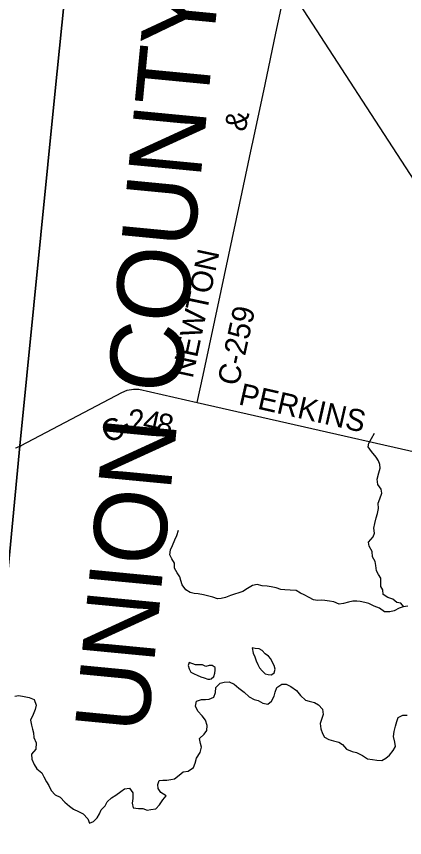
# Model space of a CAD drawing. Extents: x 0 to 34, y 0 to 22.
# Drawn here: x 2.983 to 3.488, y 16.551 to 17.618 of the extents above; entities that cross this region are included whole.
import ezdxf

# ---------------------------------------------------------------- set-up
doc = ezdxf.new("R2010")
doc.units = 0
for name, color, linetype in [('GM_X_Corporation', 7, 'Continuous'), ('GM_X_County_Road', 7, 'Continuous'), ('GM_X_County_Road_Text', 7, 'Continuous'), ('GM_X_County_Text', 7, 'Continuous'), ('GM_X_Minor_Lake', 7, 'Continuous'), ('GM_X_Minor_River', 7, 'Continuous'), ('GM_X_Rail_Line', 7, 'Continuous')]:
    doc.layers.add(name, color=color, linetype=linetype)

msp = doc.modelspace()

# ---------------------------------------------------------------- linework, layer by layer
at = {"layer": 'GM_X_Corporation'}
for points in [[(2.8444, 15.5792), (2.8939, 16.1007), (2.9069, 16.2381), (2.9254, 16.4061), (2.988, 17.0603), (3.0331, 17.5172), (3.0637, 17.8164), (3.0931, 18.1263), (3.1112, 18.3014), (3.1559, 18.7686), (3.1859, 19.0395), (3.2287, 19.5029), (3.2417, 19.6403), (3.2592, 19.8236), (3.2953, 20.1573), (3.3575, 20.7908), (3.3687, 20.9), (2.1, 20.9), (2.1, 14.1)], [(8.9, 20.9), (3.3687, 20.9), (3.3575, 20.7908), (3.2953, 20.1573), (3.2592, 19.8236), (3.2417, 19.6403), (3.2287, 19.5029), (3.1859, 19.0395), (3.1559, 18.7686), (3.1112, 18.3014), (3.0931, 18.1263), (3.0637, 17.8164), (3.0331, 17.5172), (2.988, 17.0603), (2.9254, 16.4061), (2.9069, 16.2381), (2.8939, 16.1007), (2.8444, 15.5792)]]:
    msp.add_lwpolyline(points, dxfattribs=at)
msp.add_lwpolyline([(2.1, 18.2085), (2.1, 15.0365), (2.12, 15.0353), (2.1206, 15.0353), (2.1394, 15.0344), (2.1436, 15.0342), (2.148, 15.0339), (2.791, 14.9974), (2.8444, 15.5792), (2.8939, 16.1007), (2.9069, 16.2381), (2.9254, 16.4061), (2.988, 17.0603), (3.0331, 17.5172), (3.0637, 17.8164), (3.0931, 18.1263), (3.0252, 18.1335), (2.8083, 18.1509), (2.4093, 18.1831), (2.1311, 18.2055)], close=True, dxfattribs=at)
at = {"layer": 'GM_X_County_Road'}
for points in [[(3.2903, 17.4549), (3.3064, 17.5298), (3.3205, 17.5966), (3.3402, 17.6892), (3.3812, 17.882), (3.4098, 18.0167), (3.4166, 18.0475), (3.4168, 18.0577), (3.4167, 18.0678)], [(3.2183, 17.1167), (3.2259, 17.1523), (3.2493, 17.2617), (3.2735, 17.3758), (3.289, 17.4491), (3.2903, 17.4549)], [(2.9881, 17.06), (2.9895, 17.0608), (3.1203, 17.1297), (3.1274, 17.1326), (3.1354, 17.1342), (3.1424, 17.1338), (3.2183, 17.1167), (3.6423, 17.0207)], [(2.982, 17.0579), (2.9838, 17.0583), (2.9857, 17.0589), (2.9881, 17.06)]]:
    msp.add_lwpolyline(points, dxfattribs=at)
at = {"layer": 'GM_X_Minor_Lake'}
for points in [[(3.2897, 16.7978), (3.291, 16.7908), (3.2931, 16.786), (3.2947, 16.7811), (3.2968, 16.7763), (3.2992, 16.772), (3.3026, 16.7678), (3.3066, 16.7643), (3.3104, 16.7632), (3.3145, 16.763), (3.3163, 16.7643)], [(3.3163, 16.7643), (3.318, 16.7654), (3.3195, 16.7702), (3.3184, 16.7749), (3.316, 16.7789), (3.3141, 16.7834), (3.3107, 16.7869), (3.3067, 16.7901), (3.3026, 16.7943), (3.2986, 16.7966), (3.2937, 16.797), (3.2897, 16.7978)], [(3.2076, 16.7787), (3.2066, 16.7749), (3.2077, 16.7705), (3.2098, 16.7662), (3.2143, 16.7643), (3.2181, 16.7622), (3.223, 16.7604), (3.2274, 16.7589), (3.2319, 16.757), (3.2346, 16.7573)], [(3.2346, 16.7573), (3.2364, 16.7575), (3.2397, 16.7607), (3.241, 16.7649), (3.2416, 16.7687), (3.2415, 16.7725), (3.2377, 16.7751), (3.2339, 16.775), (3.2293, 16.7737), (3.2252, 16.776), (3.221, 16.7758), (3.2159, 16.7756), (3.2076, 16.7787)]]:
    msp.add_lwpolyline(points, dxfattribs=at)
at = {"layer": 'GM_X_Minor_River'}
for points in [[(3.4865, 16.8512), (3.4828, 16.8559), (3.4775, 16.8569), (3.4724, 16.8611), (3.4657, 16.8634), (3.4599, 16.8674), (3.4595, 16.8731), (3.4569, 16.8778), (3.4566, 16.8832), (3.457, 16.8883), (3.4536, 16.8932), (3.4512, 16.8981), (3.4503, 16.905), (3.4495, 16.9101), (3.4461, 16.9162), (3.4456, 16.9232), (3.4415, 16.9298), (3.4406, 16.9352), (3.4469, 16.9421), (3.4486, 16.9471), (3.4475, 16.9533), (3.4489, 16.9596), (3.4506, 16.9666), (3.4523, 16.9726), (3.4537, 16.9791), (3.4535, 16.9857), (3.4553, 16.9917), (3.458, 16.9989), (3.4571, 17.0039), (3.4531, 17.01), (3.452, 17.0172), (3.4542, 17.0253), (3.4559, 17.0314), (3.4557, 17.0361), (3.4539, 17.0408), (3.4509, 17.0458), (3.4448, 17.0532), (3.4403, 17.0591), (3.4411, 17.064), (3.4447, 17.0701), (3.4486, 17.0767)], [(3.492, 16.8519), (3.4858, 16.8512), (3.4806, 16.8493), (3.474, 16.8459), (3.4683, 16.8446), (3.4617, 16.8448), (3.4551, 16.8494), (3.4481, 16.8521), (3.4414, 16.8554), (3.4358, 16.8569), (3.4301, 16.8583), (3.4254, 16.8585), (3.4204, 16.8585), (3.4149, 16.8572), (3.4083, 16.8557), (3.4028, 16.8548), (3.3958, 16.8575), (3.3901, 16.8587), (3.3842, 16.8596), (3.3793, 16.8599), (3.3744, 16.8595), (3.3691, 16.8601), (3.3636, 16.8634), (3.3572, 16.8668), (3.3523, 16.8689), (3.3466, 16.8725), (3.339, 16.873), (3.3322, 16.8732), (3.3267, 16.8738), (3.3209, 16.8757), (3.3144, 16.8773), (3.3091, 16.8782), (3.3025, 16.8783), (3.2963, 16.88), (3.29, 16.8791), (3.2837, 16.8748), (3.2776, 16.8712), (3.2725, 16.8693), (3.2668, 16.8678), (3.2613, 16.866), (3.2552, 16.8632), (3.2495, 16.8621), (3.2444, 16.8617), (3.2386, 16.8638), (3.2333, 16.8652), (3.2266, 16.8669), (3.2196, 16.8681), (3.2145, 16.8687), (3.209, 16.8697), (3.2036, 16.8731), (3.1989, 16.8799), (3.1968, 16.8853), (3.1955, 16.8902), (3.1923, 16.8955), (3.1889, 16.9012), (3.1886, 16.9077), (3.1852, 16.9136), (3.1828, 16.9189), (3.1836, 16.9251), (3.1861, 16.931), (3.1891, 16.9382), (3.1918, 16.9438), (3.194, 16.9507)], [(2.9813, 16.735), (2.9864, 16.7359), (2.9934, 16.7347), (3, 16.7335), (3.0065, 16.7307), (3.0089, 16.7236), (3.0077, 16.7176), (3.0052, 16.7111), (3.0018, 16.7041), (3.0029, 16.6975), (3.0044, 16.6924), (3.0055, 16.6876), (3.0058, 16.6814), (3.009, 16.6744), (3.0084, 16.6664), (3.0028, 16.6598), (3.0036, 16.6532), (3.0066, 16.6465), (3.0099, 16.6406), (3.0162, 16.6353), (3.0188, 16.6303), (3.0225, 16.6237), (3.0253, 16.6189), (3.0285, 16.6125), (3.0336, 16.6068), (3.04, 16.6037), (3.0461, 16.5974), (3.0523, 16.5921), (3.0574, 16.5881), (3.064, 16.5854), (3.07, 16.5821), (3.0763, 16.5756), (3.0785, 16.5701), (3.0834, 16.5724), (3.0882, 16.5771), (3.0915, 16.5822), (3.0934, 16.5875), (3.0985, 16.5928), (3.1014, 16.5977), (3.1071, 16.6032), (3.1124, 16.6064), (3.1191, 16.6114), (3.1239, 16.6148), (3.1301, 16.6155), (3.1346, 16.6095), (3.1348, 16.6021), (3.1336, 16.5962), (3.1351, 16.5901), (3.1419, 16.589), (3.1474, 16.5891), (3.1533, 16.5868), (3.158, 16.5877), (3.1643, 16.5888), (3.1692, 16.5941), (3.1736, 16.6005), (3.1778, 16.6054), (3.1712, 16.6098), (3.1674, 16.615), (3.1671, 16.6205), (3.1688, 16.6254), (3.1736, 16.6261), (3.1787, 16.6261), (3.1838, 16.6268), (3.1889, 16.6278), (3.1946, 16.6326), (3.2001, 16.6366), (3.2064, 16.6377), (3.2134, 16.6424), (3.2154, 16.6481), (3.2173, 16.6545), (3.2221, 16.6617), (3.2236, 16.6689), (3.2225, 16.6736), (3.2212, 16.6801), (3.2273, 16.6857), (3.2308, 16.6906), (3.231, 16.6969), (3.2288, 16.7037), (3.2248, 16.7096), (3.2192, 16.7157), (3.216, 16.7222), (3.2173, 16.7286), (3.224, 16.7307), (3.2291, 16.7306), (3.2338, 16.731), (3.2397, 16.734), (3.2418, 16.7397), (3.2424, 16.7463), (3.2482, 16.7521), (3.2531, 16.7534), (3.2597, 16.7538), (3.2662, 16.7509), (3.2724, 16.7454), (3.2792, 16.7404), (3.2858, 16.7343), (3.2922, 16.7307), (3.2975, 16.7293)], [(3.2975, 16.7293), (3.3037, 16.7261), (3.3098, 16.7245), (3.3147, 16.7287), (3.3182, 16.7351), (3.3195, 16.7404), (3.3218, 16.7463), (3.3281, 16.7506), (3.3336, 16.7506), (3.34, 16.7477), (3.3472, 16.7423), (3.3523, 16.7359), (3.3589, 16.73), (3.3638, 16.7286), (3.3704, 16.7267), (3.3757, 16.724), (3.381, 16.7181), (3.3817, 16.7113), (3.3803, 16.706), (3.378, 16.6994), (3.3789, 16.6925), (3.381, 16.6866), (3.3834, 16.6819), (3.3891, 16.6788), (3.3955, 16.6769), (3.4022, 16.6755), (3.4071, 16.6723), (3.4123, 16.6664), (3.4195, 16.6633), (3.425, 16.662), (3.4328, 16.6581), (3.4395, 16.6537), (3.4458, 16.6528), (3.4517, 16.6518), (3.4579, 16.6516), (3.4632, 16.6546), (3.468, 16.6583), (3.473, 16.6644), (3.476, 16.6698), (3.4751, 16.6752), (3.4731, 16.6826), (3.4739, 16.689), (3.476, 16.696), (3.4777, 16.7021), (3.4794, 16.7072), (3.4855, 16.7104), (3.4908, 16.7103)]]:
    msp.add_lwpolyline(points, dxfattribs=at)
at = {"layer": 'GM_X_Rail_Line'}
msp.add_lwpolyline([(4.295, 16.2045), (4.28, 16.2198), (4.2697, 16.2311), (4.2601, 16.242), (4.2533, 16.2501), (4.2455, 16.2601), (4.2377, 16.2704), (4.23, 16.2811), (4.2189, 16.2975), (4.1491, 16.4049), (4.0165, 16.6083), (4.0102, 16.6191), (3.9692, 16.6827), (3.7047, 17.0902), (3.6552, 17.1665), (3.5976, 17.2552), (3.5402, 17.3437), (3.4438, 17.4923), (3.4061, 17.5504), (3.3186, 17.6852), (3.2006, 17.8674), (3.0852, 18.0452)], dxfattribs=at)

# ---------------------------------------------------------------- texts
at = {"layer": 'GM_X_County_Road_Text'}
for s, height, rotation, p in [('&', 0.0284, 77.4712, (3.2806, 17.4676)), ('NEWTON', 0.02841, 78.0048, (3.2123, 17.1471)), ('C-259', 0.02841, 77.7696, (3.2719, 17.1372)), ('PERKINS', 0.02841, 347.2024, (3.2707, 17.1144)), ('2', 0.0284, 6.0477, (3.1311, 17.0782)), ('4', 0.0284, 347.6276, (3.1461, 17.0802)), ('C', 0.0284, 27.6526, (3.1028, 17.0627)), ('8', 0.0284, 347.6433, (3.1632, 17.0764)), ('-', 0.0284, 27.735, (3.1235, 17.0736))]:
    msp.add_text(s, height=height, rotation=rotation, dxfattribs=at).set_placement(p)
at = {"layer": 'GM_X_County_Text'}
msp.add_text('UNION COUNTY', height=0.094697, rotation=84.5237, dxfattribs=at).set_placement((3.1534, 16.685))

doc.saveas('drawing.dxf')
